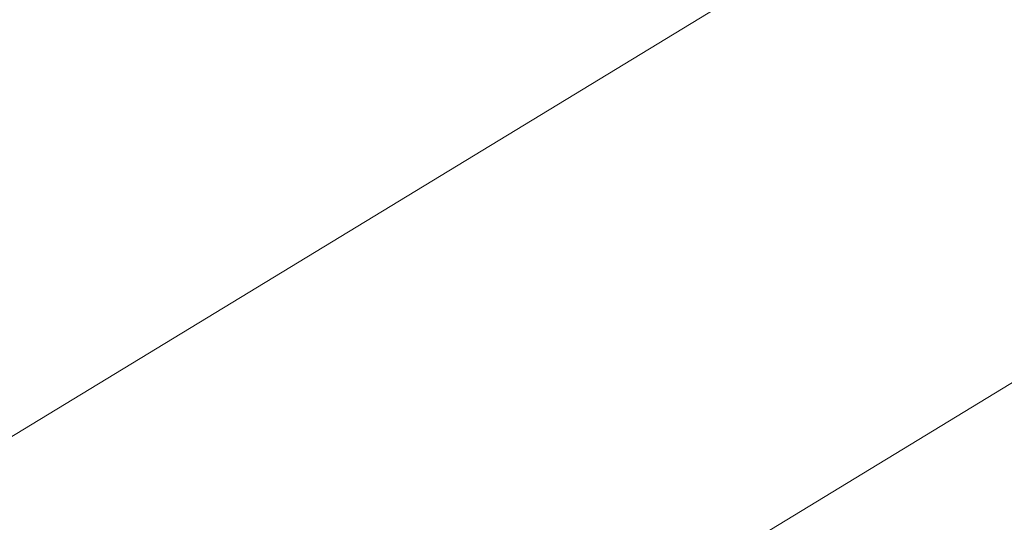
# Model space of a CAD drawing. Extents: x 1620613 to 1693141, y 557269 to 607790.
# Tile 691 of 1056: x 1620831.708 to 1620832.093, y 607315.467 to 607315.664. Entities that reach past the tile are written whole.
import ezdxf

# ---------------------------------------------------------------- set-up
doc = ezdxf.new("R2010")
doc.units = 0
doc.header["$LTSCALE"] = 10
doc.header["$MEASUREMENT"] = 0
for name, pattern in [('DGN Style 2', [7.346996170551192, 4.408197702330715, -2.938798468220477]), ('DGN Style 3', [10.28579463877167, 7.346996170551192, -2.938798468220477]), ('DGN Style 5', [5.142897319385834, 2.204098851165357, -2.938798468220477])]:
    doc.linetypes.add(name, pattern=pattern)
for name, color, linetype, lineweight in [('DT_X_Contour_Minor', 136, 'DGN Style 3', 0), ('PV_X_Driveway', 7, 'DGN Style 5', 0), ('SV_X_Top_of_Bank', 97, 'DGN Style 2', 0)]:
    doc.layers.add(name, color=color, linetype=linetype, lineweight=lineweight)

# ---------------------------------------------------------------- blocks, each defined once
blk = doc.blocks.new('*U1004')
at = {"layer": 'DT_X_Contour_Minor', "transparency": 33554559, "flags": 128}
for points, elevation in [([(-17.45736527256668, 52.90326992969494), (-21.39895877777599, 50.0977725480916), (-22.17212463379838, 49.54786270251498), (-22.80236784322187, 49.10048918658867), (-23.28968840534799, 48.75565200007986), (-23.63408632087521, 48.51335114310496), (-24.36191723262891, 48.00393063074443), (-24.86158497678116, 47.58533965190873), (-25.8147150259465, 46.71163209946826), (-27.22130737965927, 45.38280797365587), (-29.08136203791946, 43.59886727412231), (-34.64612420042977, 38.23486997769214), (-36.47441867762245, 36.47166088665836), (-37.78573048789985, 35.20503158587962), (-38.58005963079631, 34.43498207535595), (-38.85740610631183, 34.16151235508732), (-38.94539676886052, 34.04400650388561), (-38.93639807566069, 34.00681650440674), (-38.93534537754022, 33.99954533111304), (-38.93604386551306, 33.99367038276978), (-38.93849353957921, 33.98919165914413), (-38.94269439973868, 33.98610916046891), (-38.95623160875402, 33.97975079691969), (-38.96354734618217, 33.97610134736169), (-38.97534165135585, 33.96992177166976), (-38.99161452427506, 33.96121206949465), (-39.01236596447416, 33.94997224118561), (-39.11965601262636, 33.89161608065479), (-41.00425999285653, 32.35813691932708), (-41.41850579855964, 32.06585747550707), (-41.85355579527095, 31.84622449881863), (-42.30940998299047, 31.69923798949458), (-42.78606836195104, 31.62489794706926), (-45.05901724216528, 31.44748617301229), (-45.41155417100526, 31.3261421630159), (-45.47864930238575, 31.30298905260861), (-45.52884744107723, 31.28553429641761), (-45.56214858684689, 31.27377789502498), (-45.57855274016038, 31.26771984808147), (-45.60682844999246, 31.25629857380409), (-45.61209900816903, 31.25412344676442), (-45.61557950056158, 31.25263748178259), (-45.6172699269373, 31.25184067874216), (-45.61939097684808, 31.2506347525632), (-45.6221740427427, 31.24922665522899), (-45.63966620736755, 31.24067520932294), (-45.69890002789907, 31.21193393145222), (-45.82608510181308, 31.15654833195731), (-46.17424678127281, 31.00658998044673), (-46.74338506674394, 30.76205887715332), (-47.53349995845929, 30.42295502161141), (-49.93510847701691, 29.39258107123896), (-50.87372427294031, 28.98969278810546), (-51.88836527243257, 28.55380840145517), (-52.97903147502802, 28.08492791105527), (-54.14572288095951, 27.5830513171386), (-57.35826690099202, 26.20071892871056), (-58.58553470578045, 25.6693915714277), (-59.85793010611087, 25.11215879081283), (-61.17545310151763, 24.52902058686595), (-62.53810369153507, 23.91997695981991), (-66.2320087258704, 22.26132005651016), (-67.60640780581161, 21.64488324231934), (-68.95917626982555, 21.0395654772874), (-70.29031411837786, 20.44536676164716), (-71.5998213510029, 19.8622870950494), (-75.06299981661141, 18.3222333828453), (-76.39654123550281, 17.72836383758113), (-77.7997816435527, 17.10179548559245), (-79.27272104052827, 16.44252832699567), (-80.81535942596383, 15.7505623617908), (-85.0219937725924, 13.86172137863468), (-86.5189906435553, 13.18894839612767), (-87.85500549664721, 12.58726018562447), (-89.03003833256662, 12.05665674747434), (-90.04408915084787, 11.5971380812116), (-92.53358197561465, 10.46653466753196), (-93.46605290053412, 10.0434813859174), (-94.39634605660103, 9.622274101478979), (-95.32446144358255, 9.202912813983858), (-96.25039906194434, 8.785397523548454), (-98.7166623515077, 7.674484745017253), (-99.58089384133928, 7.285275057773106), (-100.32389084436, 6.950830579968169), (-100.9456533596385, 6.671151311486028), (-101.4461813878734, 6.446237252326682), (-102.6192768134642, 5.919486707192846), (-103.0579989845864, 5.720960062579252), (-103.4943439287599, 5.520443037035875), (-103.9283116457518, 5.317935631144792), (-104.3599021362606, 5.113437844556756), (-105.5076404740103, 4.565456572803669), (-105.9101584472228, 4.373629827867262), (-106.2569086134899, 4.209135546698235), (-106.5478909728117, 4.071973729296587), (-106.7831055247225, 3.962144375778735), (-107.3359872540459, 3.705709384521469), (-107.582444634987, 3.592054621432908), (-107.907155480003, 3.44341657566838), (-108.3101197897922, 3.25979524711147), (-108.7913375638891, 3.041190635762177), (-110.1789229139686, 2.411600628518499), (-110.6338851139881, 2.205665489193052), (-110.9580827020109, 2.060052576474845), (-111.1515156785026, 1.974761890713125), (-111.214184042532, 1.949793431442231), (-111.2069468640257, 1.96364050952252), (-111.2115937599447, 1.964845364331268), (-111.2309623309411, 1.958074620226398), (-111.2650525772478, 1.943328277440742), (-111.3138644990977, 1.920606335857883), (-111.4636585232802, 1.849380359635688), (-111.5138489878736, 1.825879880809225), (-111.5520748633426, 1.808797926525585), (-111.5783361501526, 1.798134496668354), (-111.5926328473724, 1.793889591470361), (-111.6148045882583, 1.791127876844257), (-111.6289791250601, 1.786770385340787), (-111.6548739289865, 1.775769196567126), (-111.6924890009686, 1.758124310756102), (-111.7418243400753, 1.733835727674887), (-111.8890122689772, 1.660207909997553), (-111.9556566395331, 1.62680212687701), (-112.0451988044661, 1.581805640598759), (-112.1576387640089, 1.525218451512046), (-112.2929765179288, 1.457040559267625), (-112.9779808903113, 1.111832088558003), (-114.4292185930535, -2.077517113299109), (-114.7156034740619, -2.707376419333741), (-114.9527991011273, -3.230090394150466), (-115.140805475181, -3.645659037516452), (-115.2796225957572, -3.954082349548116), (-115.5842159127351, -4.633684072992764), (-115.7192088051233, -4.895647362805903), (-115.8957424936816, -5.171835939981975), (-116.1138169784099, -5.46224980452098), (-116.373432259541, -5.766888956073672), (-117.6818987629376, -7.221730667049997), (-120.7368154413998, -10.20587712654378), (-121.3553677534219, -10.7922755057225), (-121.9017746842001, -11.27255073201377), (-122.3760362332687, -11.64670280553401), (-122.7781524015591, -11.91473172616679), (-123.7542683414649, -12.48797797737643), (-124.3046113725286, -12.81351193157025), (-125.2235535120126, -13.36017910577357), (-126.5110947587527, -14.1279794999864), (-128.1672351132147, -15.11691311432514), (-133.0750748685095, -18.04891371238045), (-134.6900997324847, -19.01396191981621), (-135.8542945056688, -19.71010609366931), (-136.5676591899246, -20.13734623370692), (-136.8301937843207, -20.29568234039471), (-136.929179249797, -20.35937324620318), (-137.0337521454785, -20.42665931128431), (-137.273231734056, -20.58074932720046), (-137.6476180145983, -20.82164329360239), (-138.1569109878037, -21.14934121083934), (-139.6949011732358, -22.1389409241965), (-140.3494626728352, -22.54464155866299), (-141.1596545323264, -23.01954367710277), (-142.125476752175, -23.56364727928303), (-143.2469293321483, -24.17695236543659), (-148.8435122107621, -27.20051289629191), (-155.6668337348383, -30.52728392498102), (-156.9690717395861, -31.16036576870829), (-157.9515050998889, -31.63385228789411), (-158.6141338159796, -31.9477434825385), (-158.9569578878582, -32.10203935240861), (-159.4447492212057, -32.30070123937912), (-159.6311749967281, -32.37850830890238), (-159.8246088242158, -32.46293310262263), (-160.0250507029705, -32.55397562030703), (-160.232500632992, -32.65163586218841), (-160.7950445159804, -32.9208868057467), (-161.0059018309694, -33.00597154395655), (-161.2165658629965, -33.05928755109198), (-161.4270366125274, -33.08083482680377), (-161.6373140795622, -33.07061337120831), (-162.1977962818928, -33.00099784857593), (-162.5945986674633, -33.09803384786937), (-163.3646441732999, -33.44135348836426), (-164.5079327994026, -34.03095676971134), (-166.0244645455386, -34.86684369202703), (-170.5662066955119, -37.42425367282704), (-172.2728793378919, -38.35526261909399), (-173.9865906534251, -39.23023197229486), (-175.7073406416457, -40.04916173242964), (-177.435129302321, -40.81205189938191), (-182.0519506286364, -42.77170622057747), (-183.6363930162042, -43.44221749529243), (-184.9271041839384, -43.98401057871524), (-185.9240841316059, -44.39708547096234), (-186.6273328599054, -44.68144217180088), (-188.1110211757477, -45.26810245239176), (-188.6012821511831, -45.46267125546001), (-188.9592988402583, -45.60638245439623), (-189.1850712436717, -45.69923604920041), (-189.2785993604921, -45.74123203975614), (-189.3516819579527, -45.78541120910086), (-189.6950575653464, -45.99428155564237), (-190.6703724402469, -46.58775821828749), (-192.2776265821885, -47.56584119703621), (-194.5168199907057, -48.92853049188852), (-201.330588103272, -53.07517703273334), (-203.5688460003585, -54.43730063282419), (-205.1732936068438, -55.41368652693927), (-206.143930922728, -56.00433471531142), (-206.4807579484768, -56.20924519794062), (-206.5338829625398, -56.24135621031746), (-206.56011325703, -56.25664552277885), (-206.5989603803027, -56.27843020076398), (-206.6504243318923, -56.30671024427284), (-206.71450511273, -56.34148565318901), (-207.042988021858, -56.51892674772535), (-216.8652858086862, -60.26712173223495), (-218.7128353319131, -60.9722375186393), (-220.04592770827, -61.48121559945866), (-220.8645629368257, -61.79405597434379), (-221.1687410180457, -61.91075864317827), (-221.2939397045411, -61.96044881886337), (-221.6560887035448, -62.10013437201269), (-222.648636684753, -62.48192339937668), (-224.2715836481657, -63.10581590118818), (-226.5249295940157, -63.97181187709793), (-233.3743840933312, -66.60393911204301), (-235.7518862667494, -67.51956538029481), (-237.7473019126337, -68.29234875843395), (-239.3606310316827, -68.92228924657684), (-240.5918736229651, -69.40938684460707), (-243.3657384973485, -70.51785658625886), (-244.3541457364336, -70.9117544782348), (-245.2389687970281, -71.2620958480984), (-246.0202076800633, -71.56888069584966), (-246.6978623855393, -71.83210902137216), (-248.3668293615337, -72.47597585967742), (-248.9959418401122, -72.7096468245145), (-249.6315540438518, -72.92775959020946), (-250.2736659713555, -73.1303141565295), (-250.922277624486, -73.31731052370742), (-252.6605749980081, -73.79522323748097), (-253.3777047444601, -73.97307582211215), (-254.2253709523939, -74.14819904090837), (-255.2035736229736, -74.32059289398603), (-256.3123127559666, -74.49025738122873), (-259.4429990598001, -74.9390568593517), (-259.9788609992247, -75.2542390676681), (-259.2384320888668, -75.86318608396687), (-257.2217123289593, -76.76589790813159), (-253.9287017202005, -77.96237454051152), (-243.4456189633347, -81.5446653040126), (-239.9443442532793, -82.67948381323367), (-237.3028321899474, -83.39722126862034), (-235.5210827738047, -83.69787767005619), (-234.599096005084, -83.58145301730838), (-233.2868148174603, -82.71487920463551), (-232.5237475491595, -82.61634619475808), (-231.218756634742, -82.97067752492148), (-229.3718420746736, -83.77787319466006), (-226.9830038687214, -85.03793320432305), (-219.8902037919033, -89.00191234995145), (-217.497983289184, -90.29225249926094), (-215.6409218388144, -91.19028858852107), (-214.3190194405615, -91.6960206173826), (-213.532276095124, -91.80944858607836), (-212.1478392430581, -91.58885108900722), (-211.5918114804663, -91.45855411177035), (-210.9620558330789, -91.23311130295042), (-210.2585722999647, -90.91252266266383), (-209.4813608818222, -90.49678819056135), (-207.310493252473, -89.26130182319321), (-206.5328441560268, -88.82721764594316), (-205.8280475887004, -88.45157989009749), (-205.1961035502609, -88.13438855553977), (-204.6370120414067, -87.87564364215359), (-203.2432380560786, -87.26358576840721), (-202.625732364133, -87.00239332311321), (-201.8185457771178, -86.67785939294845), (-200.8216782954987, -86.28998397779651), (-199.63512991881, -85.83876707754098), (-196.2180930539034, -84.55106669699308), (-194.9945850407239, -84.07257631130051), (-193.8868386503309, -83.60288043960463), (-192.8948538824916, -83.14197908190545), (-192.018630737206, -82.68987223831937), (-189.8363845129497, -81.49598000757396), (-188.9887605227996, -81.05798606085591), (-188.0825732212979, -80.63942339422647), (-187.1178226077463, -80.2402920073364), (-186.0945086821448, -79.86059190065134), (-183.2875871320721, -78.87396665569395), (-182.3396351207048, -78.53955701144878), (-181.6009702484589, -78.276297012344), (-181.0715925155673, -78.08418665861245), (-180.7515019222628, -77.96322594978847), (-180.1769765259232, -77.73553025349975), (-179.8737207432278, -77.61785036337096), (-179.3948474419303, -77.4355824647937), (-178.7403566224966, -77.1887265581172), (-177.9102482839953, -76.87728264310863), (-175.4624693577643, -75.96064819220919), (-174.3456440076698, -75.53590440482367), (-172.8310021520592, -74.94914888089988), (-170.9185437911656, -74.20038162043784), (-168.6082689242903, -73.28960262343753), (-161.9171139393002, -70.64484298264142), (-159.6972275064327, -69.7679149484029), (-158.0559344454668, -69.12070057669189), (-156.9932347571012, -68.70319986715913), (-156.5091284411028, -68.51541282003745), (-155.9896360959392, -68.32093224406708), (-155.7559475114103, -68.21733815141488), (-155.4445010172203, -68.05241630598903), (-155.0552966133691, -67.82616670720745), (-154.5883343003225, -67.5385893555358), (-153.2394242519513, -66.68994607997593), (-152.7152412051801, -66.37564430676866), (-152.1543746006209, -66.06922144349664), (-151.5568244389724, -65.77067749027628), (-150.9225907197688, -65.480012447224), (-149.182389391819, -64.71541087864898), (-148.3115284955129, -64.34412459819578), (-147.0040968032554, -63.80371693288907), (-145.2600943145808, -63.09418788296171), (-143.0795210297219, -62.21553744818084), (-136.6825645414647, -59.64697444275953), (-134.4940270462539, -58.77966739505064), (-132.726131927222, -58.10416850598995), (-131.378879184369, -57.62047777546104), (-130.4522688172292, -57.32859520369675), (-128.5421643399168, -56.8059858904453), (-127.9128130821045, -56.63172460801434), (-127.4573376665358, -56.50089774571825), (-127.1757380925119, -56.41350530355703), (-127.0680143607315, -56.36954728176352), (-126.9710139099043, -56.26575682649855), (-126.7956728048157, -56.1396739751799), (-126.7287661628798, -56.11255874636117), (-126.6031924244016, -56.08524856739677), (-126.418951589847, -56.05774343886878), (-126.176043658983, -56.03004336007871), (-125.4500663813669, -55.9559165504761), (-125.2042487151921, -55.92880988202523), (-125.0112786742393, -55.90308498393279), (-124.8711562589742, -55.87874185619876), (-124.7838814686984, -55.85578049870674), (-124.6216121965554, -55.79639257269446), (-124.5715618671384, -55.77771408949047), (-124.5431128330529, -55.76621958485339), (-124.5362650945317, -55.76190905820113), (-124.5510186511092, -55.76478251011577), (-124.6191631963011, -55.78202368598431), (-124.5718470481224, -55.75624373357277), (-124.3787901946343, -55.66597299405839), (-124.0399926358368, -55.511211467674), (-123.555454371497, -55.29195915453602), (-122.0690313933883, -54.62129860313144), (-121.5602130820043, -54.39369512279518), (-121.1485753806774, -54.21388009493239), (-120.834118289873, -54.0818535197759), (-120.6168418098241, -53.99761539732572), (-120.1670120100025, -53.83669834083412), (-119.9940170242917, -53.77017708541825), (-119.8124044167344, -53.69130111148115), (-119.622174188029, -53.60007041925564), (-119.42332633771, -53.49648500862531), (-118.8815752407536, -53.20378428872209), (-118.7012260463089, -53.10660114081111), (-118.5664917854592, -53.03457723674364), (-118.4773724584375, -52.98771257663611), (-118.4338680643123, -52.96600716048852), (-118.378676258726, -52.94167170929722), (-118.3462711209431, -52.92746957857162), (-118.2904495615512, -52.90311477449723), (-118.211211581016, -52.86860729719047), (-118.108557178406, -52.82394714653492), (-117.8035902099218, -52.69131651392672), (-117.7033780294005, -52.64756809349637), (-117.6314667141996, -52.61579580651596), (-117.5878562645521, -52.59599965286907), (-117.5725466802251, -52.58817963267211), (-117.5694556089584, -52.58329442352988), (-117.5023191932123, -52.5537070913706), (-117.3032282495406, -52.46860900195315), (-116.9721827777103, -52.32800015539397), (-116.5091827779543, -52.1318805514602), (-115.0985767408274, -51.53488059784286), (-114.5787590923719, -51.31273690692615), (-114.0772606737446, -51.09405579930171), (-113.594081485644, -50.87883727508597), (-113.1292215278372, -50.66708133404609), (-111.914020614, -50.10701560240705), (-111.4423497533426, -49.89071825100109), (-110.938737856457, -49.6618754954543), (-110.4031849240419, -49.42048733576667), (-109.8356909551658, -49.16655377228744), (-108.2797856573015, -48.47267039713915), (-107.637205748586, -48.18686541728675), (-106.8763949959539, -47.84986300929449), (-105.9973533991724, -47.46166317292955), (-105.0000809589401, -47.02226590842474), (-102.1830466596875, -45.78227663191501), (-101.0416261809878, -45.27859689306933), (-99.730140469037, -44.69754963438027), (-98.24858952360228, -44.03913485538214), (-96.59697334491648, -43.3033525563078), (-91.96590989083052, -41.23810973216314), (-90.26453862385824, -40.47824782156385), (-88.63372241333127, -39.7475942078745), (-87.07346125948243, -39.0461488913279), (-85.58375516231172, -38.37391187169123), (-81.70527897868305, -36.62022421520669), (-80.33508533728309, -36.00080075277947), (-79.13336155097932, -35.4577961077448), (-78.1001076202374, -34.99121027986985), (-77.23532354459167, -34.60104326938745), (-75.15385914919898, -33.66248966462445), (-74.2553197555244, -33.25839136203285), (-73.12079987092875, -32.75001165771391), (-71.75029949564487, -32.13735055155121), (-70.14381862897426, -31.4204080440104), (-65.54522899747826, -29.36951948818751), (-63.95151954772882, -28.65803548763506), (-62.61933342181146, -28.0617499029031), (-61.54867061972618, -27.58066273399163), (-60.73953114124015, -27.21477398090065), (-58.93052363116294, -26.39266852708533), (-58.31693849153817, -26.11331703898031), (-57.83293870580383, -25.89184166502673), (-57.47852427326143, -25.72824240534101), (-57.25369519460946, -25.62251925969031), (-56.82693145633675, -25.41775902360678), (-56.65531035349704, -25.33478436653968), (-56.46051984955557, -25.23943057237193), (-56.24255994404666, -25.13169764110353), (-56.0014306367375, -25.01158557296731), (-55.32752661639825, -24.67478120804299), (-55.05126318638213, -24.53896794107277), (-54.72790091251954, -24.38413141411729), (-54.35743979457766, -24.21027162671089), (-53.93987983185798, -24.01738857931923), (-52.76358814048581, -23.47766943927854), (-52.37750348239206, -23.30100356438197), (-52.10146827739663, -23.1757952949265), (-51.93548252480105, -23.10204463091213), (-51.87954622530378, -23.07975157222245), (-51.87711536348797, -23.08891355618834), (-51.86492463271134, -23.08638447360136), (-51.83017558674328, -23.07192573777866), (-51.77286822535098, -23.04553734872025), (-51.69300254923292, -23.00721930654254), (-51.44994965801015, -22.88913165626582), (-51.31643438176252, -22.82435836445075), (-51.09817822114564, -22.71860422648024), (-50.7951811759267, -22.5718692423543), (-50.40744324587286, -22.38415341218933), (-48.4002708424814, -21.41252423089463), (-48.36751615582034, -20.77412141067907), (-48.22934931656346, -20.45036320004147), (-47.82888652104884, -19.75268977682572), (-47.16612776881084, -18.68110114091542), (-46.24107306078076, -17.23559729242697), (-43.42453256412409, -12.8823667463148), (-42.35470139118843, -11.39228932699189), (-41.25761324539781, -10.18697997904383), (-40.13326812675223, -9.266438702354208), (-38.98166603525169, -8.63066549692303), (-35.87438449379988, -7.314961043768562), (-34.83209626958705, -6.873628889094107), (-34.0356927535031, -6.536410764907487), (-33.48517394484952, -6.303306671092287), (-33.18053984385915, -6.174316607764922), (-32.69602851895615, -5.96916181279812), (-32.28319507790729, -5.712428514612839), (-31.40807824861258, -5.096094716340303), (-30.07067803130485, -4.120160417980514), (-28.27099442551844, -2.784625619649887), (-22.85546029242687, 1.256267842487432), (-20.95785962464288, 2.654420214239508), (-19.32670822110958, 3.818207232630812), (-17.96200608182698, 4.747628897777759), (-16.86375320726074, 5.442685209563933), (-14.29034455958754, 6.983681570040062), (-13.4230960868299, 7.5066692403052), (-12.75140715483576, 7.919884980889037), (-12.2752777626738, 8.223328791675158), (-11.99470791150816, 8.417000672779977), (-11.50726769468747, 8.787096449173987), (-11.10789761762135, 9.047810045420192), (-10.27536754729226, 9.552379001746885), (-9.009677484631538, 10.30080331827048), (-7.310827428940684, 11.2930829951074), (-2.203013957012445, 14.26430261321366), (-0.4445038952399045, 15.288643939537), (1.00016618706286, 16.13325320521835), (2.130996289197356, 16.79813040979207), (2.947986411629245, 17.28327555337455), (4.70817343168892, 18.33735318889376), (5.556006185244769, 18.85372868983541), (6.779364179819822, 19.61229696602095), (8.37824741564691, 20.61305801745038), (10.35265589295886, 21.85601184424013), (16.11844548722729, 25.49347908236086), (18.05360645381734, 26.71963120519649), (19.53474715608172, 27.66998714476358), (20.56186759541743, 28.34454690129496), (21.13496777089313, 28.7433104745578), (22.05787455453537, 29.43895175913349), (22.41446905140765, 29.54562768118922), (22.79207245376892, 29.34392448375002), (23.19068476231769, 28.83384216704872), (23.61030597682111, 28.01538073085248), (25.61755909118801, 23.47634274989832)], 0.6000414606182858), ([(-19.69856338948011, 52.66703538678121), (-22.97917621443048, 50.33200244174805), (-23.62268697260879, 49.87430905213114), (-24.14724232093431, 49.50195728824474), (-24.55284226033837, 49.21494715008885), (-24.83948679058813, 49.01327863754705), (-25.44526499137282, 48.58928477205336), (-25.8611415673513, 48.24088889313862), (-26.65443764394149, 47.51369665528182), (-27.82515322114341, 46.40770805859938), (-29.37328829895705, 44.92292310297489), (-34.00487450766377, 40.45843474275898), (-35.55615833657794, 38.95139871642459), (-36.73632016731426, 37.77865690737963), (-37.54535999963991, 36.94020931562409), (-37.98327783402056, 36.43605594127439), (-39.16094306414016, 34.86336003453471), (-39.04050473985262, 34.36560984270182), (-39.02641544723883, 34.2682926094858), (-39.03576399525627, 34.18966242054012), (-39.06855038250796, 34.12971927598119), (-39.12477461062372, 34.0884631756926), (-39.30595633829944, 34.00336296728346), (-39.40387001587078, 33.95451880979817), (-39.56172475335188, 33.87181149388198), (-39.77952055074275, 33.75524101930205), (-40.05725740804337, 33.6048073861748), (-41.49322521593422, 32.82376972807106), (-41.86682246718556, 32.51977822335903), (-41.94894109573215, 32.46183777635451), (-42.03518387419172, 32.41829850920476), (-42.12555080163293, 32.3891604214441), (-42.22004187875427, 32.37442351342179), (-42.67062325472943, 32.33925402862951), (-44.52491818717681, 31.70100150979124), (-44.87782919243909, 31.57921938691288), (-45.14186437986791, 31.48740981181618), (-45.31702374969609, 31.42557278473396), (-45.40330730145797, 31.39370830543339), (-45.51489568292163, 31.34869975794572), (-45.55203357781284, 31.33363400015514), (-45.57975597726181, 31.3221931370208), (-45.59806288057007, 31.31437716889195), (-45.60695428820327, 31.31018609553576), (-45.61811071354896, 31.30384309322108), (-45.63274925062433, 31.29643669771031), (-45.6682975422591, 31.2789747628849), (-45.72475558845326, 31.25145728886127), (-45.80212338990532, 31.21388427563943), (-46.03631719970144, 31.10028218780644), (-46.21665420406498, 31.01860475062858), (-46.58201985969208, 30.85877400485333), (-47.13241416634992, 30.62078995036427), (-47.86783712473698, 30.30465258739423), (-50.07566988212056, 29.35741520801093), (-50.93855268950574, 28.98703429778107), (-51.87132654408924, 28.58631960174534), (-52.87399144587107, 28.15527112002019), (-53.94654739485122, 27.69388885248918), (-56.89988465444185, 26.42309109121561), (-58.06257946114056, 25.91916534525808), (-59.33566093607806, 25.36048642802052), (-60.71912907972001, 24.74705433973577), (-62.21298389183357, 24.07886908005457), (-66.34377894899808, 22.22403749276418), (-67.84851839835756, 21.54901817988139), (-69.2646404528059, 20.915083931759), (-70.59214511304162, 20.32223474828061), (-71.83103237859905, 19.77047062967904), (-75.01657522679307, 18.35387973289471), (-76.27740395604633, 17.79226561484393), (-77.67073300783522, 17.16986643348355), (-79.19656238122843, 16.48668218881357), (-80.85489207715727, 15.74271288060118), (-85.45377169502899, 13.67774797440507), (-87.07017853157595, 12.95140588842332), (-88.4702393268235, 12.32110330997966), (-89.65395408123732, 11.78684023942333), (-90.62132279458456, 11.34861667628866), (-92.9125113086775, 10.30807318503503), (-93.7707048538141, 9.91871885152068), (-94.62689410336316, 9.531063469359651), (-95.48107905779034, 9.145107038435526), (-96.33325971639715, 8.76084955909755), (-98.60306907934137, 7.738428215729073), (-99.40987567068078, 7.375095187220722), (-100.1279384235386, 7.051912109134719), (-100.7572573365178, 6.768878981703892), (-101.2978324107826, 6.525995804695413), (-102.6210408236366, 5.93184059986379), (-103.1047424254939, 5.713238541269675), (-103.5634409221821, 5.503048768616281), (-103.9971363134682, 5.301271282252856), (-104.4058285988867, 5.107906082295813), (-105.4623372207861, 4.603481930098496), (-105.8398135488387, 4.423677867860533), (-106.1798610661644, 4.26258379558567), (-106.4824797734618, 4.120199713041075), (-106.747669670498, 3.996525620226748), (-107.4049376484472, 3.691674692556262), (-107.6804949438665, 3.564470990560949), (-108.0142158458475, 3.411498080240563), (-108.406100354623, 3.232755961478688), (-108.8561484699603, 3.028244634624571), (-110.1338282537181, 2.448522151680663), (-110.552566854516, 2.259257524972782), (-110.8505228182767, 2.126255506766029), (-111.0276961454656, 2.049516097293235), (-111.08408683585, 2.029039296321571), (-111.0734184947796, 2.049451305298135), (-111.080268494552, 2.051227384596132), (-111.1088197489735, 2.041246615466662), (-111.1590722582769, 2.01950899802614), (-111.2310260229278, 1.986014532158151), (-111.4518377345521, 1.881020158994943), (-111.5258236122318, 1.846378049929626), (-111.582172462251, 1.821197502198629), (-111.6208842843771, 1.805478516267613), (-111.6419590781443, 1.799221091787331), (-111.6746424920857, 1.795150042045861), (-111.6955372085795, 1.788726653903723), (-111.7337087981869, 1.772509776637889), (-111.7891572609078, 1.746499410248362), (-111.8618825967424, 1.710695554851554), (-112.0788526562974, 1.602160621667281), (-112.1770932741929, 1.55291708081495), (-112.3090875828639, 1.486587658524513), (-112.4748355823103, 1.403172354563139), (-112.6743372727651, 1.302671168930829), (-113.6841037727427, 0.7937985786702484), (-115.0783100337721, -2.270214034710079), (-115.3522554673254, -2.863819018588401), (-115.5765747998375, -3.331485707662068), (-115.7512680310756, -3.67321410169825), (-115.8763351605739, -3.88900420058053), (-116.1436793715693, -4.296526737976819), (-116.3361288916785, -4.53254616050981), (-116.712969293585, -4.934962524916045), (-117.2742005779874, -5.503775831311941), (-118.0198227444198, -6.238986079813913), (-120.2540030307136, -8.421409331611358), (-121.0628229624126, -9.181990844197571), (-121.8136475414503, -9.82691794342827), (-122.5064767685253, -10.35619062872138), (-123.1413106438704, -10.76980890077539), (-124.7568738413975, -11.71858507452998), (-125.4910743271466, -12.1518302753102), (-126.4820033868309, -12.73998374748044), (-127.7296610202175, -13.48304549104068), (-129.2340472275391, -14.38101550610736), (-133.5880485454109, -16.98214657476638), (-135.0237390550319, -17.84016853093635), (-136.0653095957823, -18.46338609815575), (-136.7127601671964, -18.85179927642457), (-136.9660907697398, -19.0054080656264), (-137.1161457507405, -19.10195898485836), (-137.6377050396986, -19.43754950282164), (-141.3087850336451, -21.79965801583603), (-142.3010540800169, -22.41467155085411), (-143.5292477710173, -23.13458965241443), (-144.9933661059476, -23.95941232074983), (-146.6934090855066, -24.88913955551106), (-155.1774338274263, -29.47264397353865), (-158.1466348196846, -30.92030429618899), (-158.713309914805, -31.19579288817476), (-159.1408204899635, -31.40183281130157), (-159.4291665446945, -31.53842406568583), (-159.5783480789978, -31.60556665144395), (-159.7906128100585, -31.69201532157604), (-159.8883121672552, -31.73380688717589), (-160.0222116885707, -31.79434508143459), (-160.1923113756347, -31.87362990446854), (-160.3986112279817, -31.97166135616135), (-160.9970110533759, -32.25807406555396), (-161.2066706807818, -32.35040008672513), (-161.3868496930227, -32.41256861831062), (-161.5375480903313, -32.44457966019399), (-161.6587658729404, -32.44643321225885), (-161.9427058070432, -32.41116603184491), (-162.2622683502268, -32.52707462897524), (-163.0080010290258, -32.90125080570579), (-164.1799038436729, -33.53369456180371), (-165.7779767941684, -34.42440589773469), (-170.6077315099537, -37.14399289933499), (-172.4226320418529, -38.13404136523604), (-174.2450176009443, -39.06449651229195), (-176.0748881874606, -39.93535834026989), (-177.9122438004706, -40.74662684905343), (-182.8218388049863, -42.83055178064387), (-184.4818742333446, -43.53374406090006), (-185.779784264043, -44.08037720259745), (-186.7155688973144, -44.47045120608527), (-187.2892281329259, -44.70396607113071), (-188.3361522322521, -45.11792686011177), (-188.6820914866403, -45.25521901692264), (-188.9347161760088, -45.35662489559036), (-189.0940263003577, -45.42214449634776), (-189.1600218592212, -45.451777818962), (-189.2115905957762, -45.4829516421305), (-189.4617345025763, -45.63511273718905), (-190.1734896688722, -46.0682156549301), (-191.3468560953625, -46.78226039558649), (-201.688822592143, -53.07604850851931), (-205.38679917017, -54.64874049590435), (-205.8096564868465, -54.82854462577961), (-206.0697906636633, -54.93912351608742), (-206.167201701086, -54.98047716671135), (-206.2714584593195, -55.02426665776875), (-208.0122552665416, -55.75542891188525), (-208.5894353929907, -55.98843138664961), (-209.5623374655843, -56.36879869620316), (-210.9309614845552, -56.89653084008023), (-212.695307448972, -57.57162781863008), (-217.9278592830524, -59.56837287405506), (-219.6532586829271, -60.22691584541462), (-220.9050430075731, -60.70498596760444), (-221.6832122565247, -61.00258324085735), (-221.9877664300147, -61.11970766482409), (-222.1684241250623, -61.19140899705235), (-222.5113793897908, -61.32394815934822), (-223.404751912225, -61.66778964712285), (-224.8485416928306, -62.22293346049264), (-226.8427487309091, -62.98937959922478), (-232.8945238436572, -65.31497240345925), (-235.0483319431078, -66.14522009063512), (-236.9709249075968, -66.89176854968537), (-238.6623027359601, -67.5546177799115), (-240.1224654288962, -68.13376778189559), (-243.7079457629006, -69.56656881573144), (-244.9504880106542, -70.0621904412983), (-245.9890045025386, -70.47445454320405), (-246.8234952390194, -70.80336112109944), (-247.453960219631, -71.0489101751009), (-248.8631658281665, -71.59256428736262), (-249.4288484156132, -71.79934764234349), (-250.068991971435, -72.0119571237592), (-250.7835964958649, -72.23039273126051), (-251.57266198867, -72.45465446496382), (-253.7761179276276, -73.0604539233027), (-254.6851475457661, -73.28589885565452), (-255.7596444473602, -73.50788405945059), (-256.9996086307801, -73.72640953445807), (-258.4050400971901, -73.94147528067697), (-262.3734803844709, -74.51037096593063), (-263.0527359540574, -74.90989415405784), (-262.1141724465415, -75.68179195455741), (-259.5577898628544, -76.8260643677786), (-255.3835882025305, -78.34271139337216), (-242.0952916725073, -82.8836029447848), (-237.6840457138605, -84.33988916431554), (-234.4165302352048, -85.3030791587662), (-232.2927452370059, -85.77317292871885), (-231.3126907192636, -85.75017047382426), (-230.2241859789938, -85.03136896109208), (-229.5912405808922, -84.9496382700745), (-228.508782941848, -85.24354733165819), (-226.9768130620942, -85.91309614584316), (-224.995330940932, -86.95828471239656), (-219.112028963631, -90.24630722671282), (-217.1124980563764, -91.31418354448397), (-215.5263818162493, -92.05179561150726), (-214.3536802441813, -92.45914342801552), (-213.5943933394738, -92.53622699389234), (-212.1208478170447, -92.30143083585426), (-211.5290315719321, -92.16274735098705), (-210.858741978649, -91.92279401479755), (-210.1099790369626, -91.58157082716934), (-209.28274274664, -91.13907778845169), (-206.9721481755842, -89.82406988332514), (-206.1693524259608, -89.3729833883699), (-205.4939111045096, -89.0059798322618), (-204.9458242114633, -88.72305921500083), (-204.5250917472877, -88.52422153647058), (-203.5729444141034, -88.10609831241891), (-203.0896583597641, -87.90451251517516), (-202.3539106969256, -87.61334754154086), (-201.3657014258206, -87.2326033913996), (-200.1250305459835, -86.76228006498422), (-196.4799593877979, -85.38864562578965), (-195.1748011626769, -84.87822341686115), (-193.9931298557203, -84.3771826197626), (-192.9349454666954, -83.88552323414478), (-192.0002479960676, -83.40324526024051), (-189.6723706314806, -82.12967921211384), (-188.7681808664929, -81.66245595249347), (-187.8015195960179, -81.21596070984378), (-186.7723868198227, -80.79019348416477), (-185.6807825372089, -80.38515427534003), (-182.6865424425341, -79.33268707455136), (-181.6753293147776, -78.97596076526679), (-180.8873700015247, -78.69513223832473), (-180.3226645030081, -78.49020149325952), (-179.9812128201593, -78.36116853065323), (-179.3683467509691, -78.11827767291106), (-179.0742228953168, -78.00374266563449), (-178.6515008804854, -77.84230578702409), (-178.1001807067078, -77.63396703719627), (-177.4202623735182, -77.37872641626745), (-175.4356826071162, -76.63554893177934), (-174.4497595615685, -76.25938664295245), (-172.9804252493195, -75.68828288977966), (-171.0276796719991, -74.92223767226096), (-168.5915228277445, -73.96125099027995), (-161.4505562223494, -71.13869788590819), (-159.0869534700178, -70.20488320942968), (-157.3518701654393, -69.52035400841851), (-156.2453063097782, -69.08511028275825), (-155.7672619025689, -68.89915203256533), (-155.3305027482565, -68.73564399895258), (-155.1340308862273, -68.64854807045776), (-154.8721846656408, -68.50989130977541), (-154.5449640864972, -68.31967371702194), (-154.1523691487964, -68.07789529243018), (-153.0182835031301, -67.36440505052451), (-152.5775806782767, -67.10015827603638), (-152.1060364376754, -66.84253563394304), (-151.6036507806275, -66.5915371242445), (-151.0704237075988, -66.34716274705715), (-149.6073629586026, -65.7043299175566), (-148.8065406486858, -65.3646077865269), (-147.5013692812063, -64.82756601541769), (-145.6918488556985, -64.09320460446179), (-143.3779793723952, -63.16152355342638), (-136.5351953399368, -60.41394789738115), (-134.2126801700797, -59.4912702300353), (-132.377222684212, -58.78391897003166), (-131.0288228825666, -58.29189411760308), (-130.1674807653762, -58.01519567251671), (-128.5199786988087, -57.56443502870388), (-127.9697858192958, -57.40625049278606), (-127.5548337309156, -57.26976736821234), (-127.275122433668, -57.15498565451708), (-127.1306519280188, -57.06190535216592), (-126.7720180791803, -56.67816723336), (-126.1237401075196, -56.21200879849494), (-125.9842667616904, -56.12277422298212), (-125.843680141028, -56.05485268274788), (-125.7019802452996, -56.00824417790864), (-125.5591670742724, -55.98294870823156), (-125.1768475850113, -55.94391150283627), (-125.0332902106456, -55.9244748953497), (-124.8893577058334, -55.89544297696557), (-124.7450500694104, -55.85681574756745), (-124.6003673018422, -55.80859320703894), (-124.2140464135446, -55.66720601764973), (-124.0948896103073, -55.62273741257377), (-124.0271598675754, -55.59537198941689), (-124.0108571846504, -55.58510974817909), (-124.0459815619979, -55.59195068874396), (-124.2082159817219, -55.63299743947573), (-124.2072954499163, -55.62203224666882), (-124.0828580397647, -55.5583516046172), (-123.8349037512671, -55.44195551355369), (-123.4634325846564, -55.27284397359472), (-122.3081536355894, -54.75159260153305), (-121.9045513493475, -54.57178320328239), (-121.5602037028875, -54.42329353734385), (-121.2751106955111, -54.30612360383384), (-121.0492723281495, -54.22027340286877), (-120.5260428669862, -54.03309917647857), (-120.3248199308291, -53.95572350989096), (-120.1135732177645, -53.86397717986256), (-119.8923027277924, -53.75786018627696), (-119.6610084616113, -53.63737252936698), (-119.0308587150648, -53.29691122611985), (-118.8210815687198, -53.18387050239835), (-118.6643624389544, -53.10009430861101), (-118.5607013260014, -53.04558264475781), (-118.5100982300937, -53.02033551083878), (-118.445900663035, -52.99202919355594), (-118.4082079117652, -52.9755096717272), (-118.3432778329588, -52.94718084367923), (-118.2511104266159, -52.90704270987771), (-117.7769766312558, -52.70082302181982), (-117.6604126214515, -52.64993608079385), (-117.5767673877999, -52.61297944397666), (-117.5260409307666, -52.58995311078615), (-117.5082332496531, -52.58085708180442), (-117.5046378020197, -52.57517474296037), (-117.4425207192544, -52.54752018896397), (-117.2588660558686, -52.46881828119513), (-116.9536738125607, -52.33906901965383), (-116.5269439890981, -52.15827240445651), (-115.2269476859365, -51.60808495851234), (-114.7389264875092, -51.39922886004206), (-114.2498601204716, -51.18530114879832), (-113.759748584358, -50.96630182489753), (-113.2685918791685, -50.74223088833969), (-111.95744710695, -50.13794624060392), (-111.4485363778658, -49.90457154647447), (-110.9051627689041, -49.65766094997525), (-110.327326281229, -49.39721445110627), (-109.7150269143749, -49.12323204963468), (-108.0362780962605, -48.37456444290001), (-107.3639307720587, -48.07542310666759), (-106.6059504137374, -47.73949980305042), (-105.7623370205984, -47.3667945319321), (-104.833090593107, -46.95730729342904), (-102.2409227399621, -45.8162987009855), (-101.1565342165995, -45.33762621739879), (-99.84749453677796, -44.75736521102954), (-98.31380370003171, -44.07551568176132), (-96.55546170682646, -43.29207762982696), (-91.56701484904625, -41.06745812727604), (-89.76278223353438, -40.26181413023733), (-88.09141953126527, -39.51334676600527), (-86.5529267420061, -38.82205603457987), (-85.14730386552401, -38.18794193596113), (-81.57613607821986, -36.57320651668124), (-80.31450878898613, -36.00286264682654), (-79.20800276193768, -35.5028826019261), (-78.25661799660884, -35.07326638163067), (-77.46035449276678, -34.7140139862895), (-75.54381349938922, -33.84982603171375), (-74.6826008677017, -33.4626414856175), (-73.53636871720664, -32.9492288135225), (-72.10511704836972, -32.3095880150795), (-70.38884586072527, -31.54371909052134), (-65.43209666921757, -29.33309779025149), (-63.72753570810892, -28.57223248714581), (-62.33141471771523, -27.94760255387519), (-61.24373369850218, -27.45920798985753), (-60.4644926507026, -27.1070487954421), (-58.797769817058, -26.34960476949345), (-58.23244526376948, -26.09222523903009), (-57.78651372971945, -25.88816966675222), (-57.45997521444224, -25.73743805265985), (-57.25282971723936, -25.64003039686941), (-56.85963241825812, -25.45137525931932), (-56.69481242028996, -25.37157956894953), (-56.49525040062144, -25.27368385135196), (-56.26094635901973, -25.15768810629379), (-55.99190029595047, -25.02359233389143), (-55.22812143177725, -24.64187023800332), (-54.92668235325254, -24.49329798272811), (-54.59519926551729, -24.3338727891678), (-54.23367216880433, -24.16359465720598), (-53.84210106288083, -23.98246358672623), (-52.75785276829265, -23.48497681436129), (-52.40194051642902, -23.32227899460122), (-52.14738998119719, -23.20730061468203), (-51.99420116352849, -23.14004167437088), (-51.94237406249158, -23.12050217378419), (-51.93931741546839, -23.13202275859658), (-51.92398838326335, -23.12884260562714), (-51.8802937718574, -23.11066170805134), (-51.8082335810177, -23.07748006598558), (-51.70780781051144, -23.02929767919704), (-51.40218498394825, -22.88081032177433), (-51.2431828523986, -22.80366298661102), (-50.99539357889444, -22.68358649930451), (-50.65881716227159, -22.5205808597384), (-48.98076792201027, -21.70824775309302), (-48.57046440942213, -21.50972802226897), (-48.27906813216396, -21.36896756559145), (-48.10657908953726, -21.28596638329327), (-48.0529972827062, -21.26072447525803), (-48.06865544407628, -21.27042508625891), (-48.07115256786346, -21.27239256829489), (-48.06690031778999, -21.27101955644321), (-48.05589869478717, -21.26630605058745), (-48.03814769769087, -21.25825205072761), (-47.9818125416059, -21.2323207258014), (-47.96044154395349, -21.22566803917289), (-47.93857991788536, -21.22515847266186), (-47.91622766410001, -21.23079202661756), (-47.89338478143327, -21.24256870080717), (-47.78563986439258, -21.31186046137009), (-47.20908225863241, -20.90700073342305), (-46.97236126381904, -20.63230061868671), (-46.50929439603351, -19.98171158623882), (-45.81988165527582, -18.95523363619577), (-44.90412304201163, -17.55286676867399), (-42.16030557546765, -13.31203656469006), (-41.1331361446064, -11.86680070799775), (-40.10949095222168, -10.71171579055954), (-39.08936999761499, -9.846781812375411), (-38.07277328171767, -9.271998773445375), (-33.76517537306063, -7.448048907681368), (-33.0203968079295, -7.132690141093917), (-32.59842122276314, -6.954014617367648), (-32.18856481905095, -6.692880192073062), (-31.27547729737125, -6.043483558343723), (-29.85915865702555, -5.005824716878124), (-27.93960889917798, -3.579903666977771), (-22.1498347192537, 0.740235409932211), (-20.14911241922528, 2.218233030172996), (-18.4892761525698, 3.412121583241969), (-17.17032592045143, 4.321901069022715), (-16.19226172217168, 4.947571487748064), (-14.03860523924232, 6.237213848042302), (-13.30746693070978, 6.678956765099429), (-12.7292943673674, 7.036953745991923), (-12.30408755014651, 7.311204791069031), (-12.03184647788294, 7.501709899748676), (-11.50982461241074, 7.898062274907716), (-11.08212105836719, 8.177272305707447), (-10.19052679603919, 8.71763811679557), (-8.835041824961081, 9.519159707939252), (-7.015666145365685, 10.5818370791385), (-1.545476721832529, 13.76385110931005), (0.3151866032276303, 14.84732790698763), (1.794534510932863, 15.71124777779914), (2.892567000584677, 16.35561072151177), (3.609284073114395, 16.78041673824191), (5.012109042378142, 17.62049021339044), (5.76226761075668, 18.07900135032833), (6.960624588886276, 18.82447965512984), (8.607179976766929, 19.85692512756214), (10.70193377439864, 21.17633776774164), (16.88554178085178, 25.07739436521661), (18.93543929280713, 26.37318279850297), (20.44742582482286, 27.33475565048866), (21.42150137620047, 27.96211292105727), (21.85766594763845, 28.25525461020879), (22.30355683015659, 28.59134500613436), (22.50757434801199, 28.57112496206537), (22.78520873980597, 28.25839703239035), (23.13646000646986, 27.65316121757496), (23.56132814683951, 26.75541751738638), (25.71581884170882, 21.88342851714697)], 1.00004144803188)]:
    blk.add_lwpolyline(points, dxfattribs=dict(at, elevation=elevation))

msp = doc.modelspace()

# ---------------------------------------------------------------- linework, layer by layer
at = {"layer": 'PV_X_Driveway', "extrusion": (-0.06840491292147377, 0.09722345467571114, 0.9929090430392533), "elevation": -50776.94618662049, "flags": 128}
msp.add_lwpolyline([(-1675197.499388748, 432992.9258386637), (-1675193.486980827, 432991.2320525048), (-1675186.401155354, 432990.7443540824), (-1675173.477796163, 432991.3626955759), (-1675157.216023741, 432992.231291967), (-1675138.055450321, 432993.8163605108), (-1675115.649521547, 432995.5191143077), (-1675093.712223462, 432995.5584470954), (-1675072.389942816, 432993.8570568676), (-1675059.619387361, 432992.1641317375), (-1675043.90788481, 432988.1059208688), (-1675031.516761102, 432983.3011168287), (-1675013.58286424, 432975.0375323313)], dxfattribs=at)
at = {"layer": 'SV_X_Top_of_Bank', "extrusion": (0.007114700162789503, -0.05176716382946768, 0.9986338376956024), "elevation": -18855.21206843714, "flags": 128}
msp.add_lwpolyline([(1688341.399474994, 380495.2335694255), (1688359.531308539, 380495.7043637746), (1688370.463455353, 380498.0725351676), (1688395.572580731, 380506.740670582), (1688420.940108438, 380511.7574321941), (1688444.138128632, 380518.355338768), (1688467.22231404, 380528.7305743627), (1688491.262317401, 380540.2151339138), (1688508.535586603, 380545.2887184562), (1688513.5223003, 380548.4010002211), (1688516.051220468, 380548.1495454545), (1688520.39603739, 380549.3039635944), (1688525.368929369, 380551.0706712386)], dxfattribs=at)
at = {"layer": 'SV_X_Top_of_Bank', "extrusion": (0.04489057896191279, -0.1067836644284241, 0.9932683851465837), "elevation": 8952.639644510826, "flags": 128}
msp.add_lwpolyline([(1729619.200279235, -67683.47041249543), (1729610.048117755, -67689.2494116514), (1729593.286163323, -67692.1110974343), (1729566.643396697, -67690.50938442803), (1729551.852254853, -67691.88192179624), (1729536.554039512, -67691.83763185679), (1729515.835796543, -67695.68964613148), (1729501.149706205, -67697.72199223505), (1729469.279658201, -67698.3224800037)], dxfattribs=at)

# ---------------------------------------------------------------- block references
at = {"layer": 'DT_X_Contour_Minor', "transparency": 33554559}
msp.add_blockref('*U1004', (1621028.060791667, 607365.3311666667, 1050.599958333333), dxfattribs=at)

doc.saveas('drawing.dxf')
